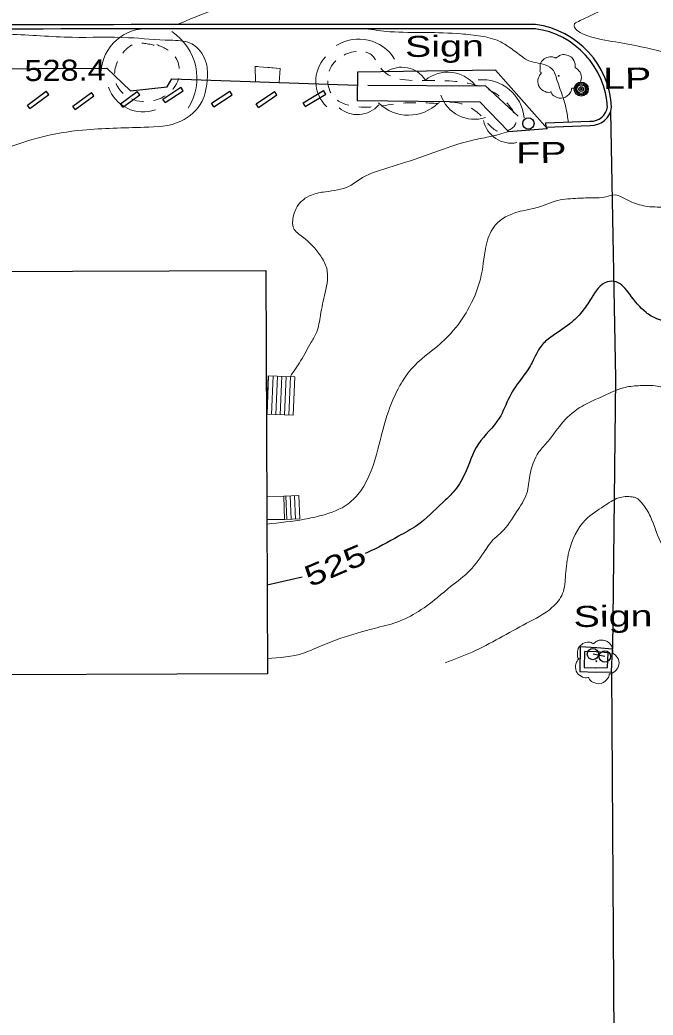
# Model space of a CAD drawing. Extents: x 2362213 to 2366494, y 6968794 to 6978110.
# Drawn here: x 2362811 to 2362955.4, y 6976234.5 to 6976461.4 of the extents above; entities that cross this region are included whole.
import ezdxf
from ezdxf.enums import TextEntityAlignment as Align

# ---------------------------------------------------------------- set-up
doc = ezdxf.new("R2010")
doc.units = 0
doc.header["$LTSCALE"] = 1.9
doc.linetypes.add('MEDIUM_DASHED', pattern=[4.5, 3, -1.5])
doc.linetypes.add('SHORT_DASHED', pattern=[2.7, 1.5, -1.2])
for name, color, linetype, lineweight in [('11', 7, 'Continuous', 25), ('14', 7, 'Continuous', 13), ('15', 7, 'Continuous', 13), ('16', 7, 'Continuous', 13), ('2', 7, 'Continuous', 25), ('20', 7, 'Continuous', 25), ('21', 7, 'Continuous', 25), ('23', 7, 'Continuous', 25), ('29', 7, 'Continuous', 13), ('31', 7, 'Continuous', 25), ('35', 7, 'Continuous', 13)]:
    doc.layers.add(name, color=color, linetype=linetype, lineweight=lineweight)

msp = doc.modelspace()

# ---------------------------------------------------------------- linework, layer by layer
at = {"layer": '11'}
msp.add_lwpolyline([(2362536.616, 6976403.113), (2362867.131, 6976404.28), (2362867.457, 6976312.279), (2362536.942, 6976311.112)], close=True, dxfattribs=at)
at = {"layer": '14', "linetype": 'MEDIUM_DASHED'}
msp.add_lwpolyline([(2362864.71, 6976447.37), (2362864.657, 6976450.838), (2362870.332, 6976450.382), (2362870.112, 6976447.181)], dxfattribs=at)
at = {"layer": '14'}
for points in [[(2362864.71, 6976447.37), (2362864.657, 6976450.838), (2362865.188, 6976450.794)], [(2362867.179, 6976450.632), (2362870.332, 6976450.382), (2362870.112, 6976447.181)]]:
    msp.add_lwpolyline(points, dxfattribs=at)
at = {"layer": '15'}
for p, q in [((2362871.171, 6976352.827), (2362867.461, 6976352.772)), ((2362871.372, 6976347.498), (2362867.332, 6976347.479))]:
    msp.add_line(p, q, dxfattribs=at)
at = {"layer": '16'}
for p, q in [((2362867.619, 6976380.303), (2362867.263, 6976371.521)), ((2362867.729, 6976380.295), (2362867.373, 6976371.512)), ((2362873.722, 6976380.052), (2362867.619, 6976380.303)), ((2362868.73, 6976380.254), (2362868.373, 6976371.471)), ((2362869.73, 6976380.214), (2362869.374, 6976371.431)), ((2362870.72, 6976380.173), (2362870.364, 6976371.39)), ((2362871.721, 6976380.133), (2362871.364, 6976371.35)), ((2362872.721, 6976380.092), (2362872.365, 6976371.309)), ((2362873.722, 6976380.052), (2362873.365, 6976371.269)), ((2362873.355, 6976371.269), (2362867.253, 6976371.521)), ((2362874.65, 6976352.96), (2362871.171, 6976352.827)), ((2362871.171, 6976352.827), (2362871.372, 6976347.498)), ((2362871.651, 6976352.852), (2362871.851, 6976347.523)), ((2362872.65, 6976352.881), (2362872.851, 6976347.553)), ((2362873.65, 6976352.921), (2362873.851, 6976347.592)), ((2362874.65, 6976352.96), (2362874.85, 6976347.632)), ((2362874.85, 6976347.632), (2362871.372, 6976347.498))]:
    msp.add_line(p, q, dxfattribs=at)
at = {"layer": '2'}
for p, q in [((2362843.577, 6976443.388), (2362847.702, 6976446.108)), ((2362848.229, 6976445.303), (2362847.702, 6976446.108)), ((2362812.718, 6976442.014), (2362817.039, 6976445.226)), ((2362813.295, 6976441.24), (2362817.616, 6976444.451)), ((2362817.616, 6976444.451), (2362817.039, 6976445.226)), ((2362823.062, 6976441.743), (2362827.312, 6976444.924)), ((2362823.639, 6976440.978), (2362827.889, 6976444.159)), ((2362827.889, 6976444.159), (2362827.312, 6976444.924)), ((2362833.946, 6976442.307), (2362837.759, 6976445.133)), ((2362834.513, 6976441.532), (2362838.328, 6976444.358)), ((2362838.328, 6976444.358), (2362837.759, 6976445.133)), ((2362844.105, 6976442.583), (2362843.577, 6976443.388)), ((2362844.105, 6976442.583), (2362848.229, 6976445.303)), ((2362854.726, 6976442.455), (2362858.89, 6976445.174)), ((2362855.253, 6976441.65), (2362859.418, 6976444.369)), ((2362859.418, 6976444.369), (2362858.89, 6976445.174)), ((2362864.879, 6976442.281), (2362869.062, 6976445.151)), ((2362865.426, 6976441.486), (2362869.609, 6976444.356)), ((2362869.609, 6976444.356), (2362869.062, 6976445.151)), ((2362875.577, 6976442.553), (2362880.26, 6976445.318)), ((2362876.065, 6976441.728), (2362880.747, 6976444.492)), ((2362880.747, 6976444.492), (2362880.26, 6976445.318)), ((2362813.295, 6976441.24), (2362812.718, 6976442.014)), ((2362823.639, 6976440.978), (2362823.062, 6976441.743)), ((2362834.513, 6976441.532), (2362833.946, 6976442.307)), ((2362855.253, 6976441.65), (2362854.726, 6976442.455)), ((2362865.426, 6976441.486), (2362864.879, 6976442.281)), ((2362876.065, 6976441.728), (2362875.577, 6976442.553)), ((2362930.903, 6976437.96), (2362941.01, 6976438.346)), ((2362930.903, 6976437.96), (2362930.942, 6976437)), ((2362930.942, 6976437), (2362941.049, 6976437.386)), ((2362945.945, 6976312.786), (2362946.463, 6976222.697))]:
    msp.add_line(p, q, dxfattribs=at)
for points in [[(2362643.336, 6976449.961), (2362675.627, 6976449.808), (2362679.845, 6976445.919), (2362689.654, 6976446.133), (2362694.104, 6976450.224), (2362730.396, 6976450.32), (2362735.344, 6976446.408), (2362745.051, 6976446.59), (2362749.196, 6976450.329), (2362781.178, 6976450.374), (2362784.976, 6976446.301), (2362794.099, 6976446.127), (2362799.239, 6976450.296), (2362830.839, 6976450.406), (2362836.258, 6976445.289), (2362844.631, 6976446.179), (2362845.673, 6976448.009), (2362887.989, 6976446.581)], [(2362945.699, 6976440.491), (2362946.837, 6976379.729), (2362946.126, 6976317.938)], [(2362942.533, 6976318.254), (2362938.771, 6976318.428), (2362938.704, 6976312.857), (2362942.296, 6976312.712)], [(2362942.492, 6976317.294), (2362939.721, 6976317.427), (2362939.676, 6976313.777), (2362942.337, 6976313.672)], [(2362942.277, 6976313.671), (2362945.016, 6976313.727), (2362945.135, 6976317.059), (2362942.452, 6976317.293)], [(2362942.296, 6976312.712), (2362945.945, 6976312.786), (2362946.126, 6976317.938), (2362942.533, 6976318.254)]]:
    msp.add_lwpolyline(points, dxfattribs=at)
for centre, radius, start, end in [((2362897.686, 6935063.058), 41397.352, 89.9572, 90.31236), ((2362897.686, 6935063.058), 41396.392, 89.9572, 90.31236), ((2362925.869, 6976440.479), 19.147, 2.94693, 82.16903), ((2362925.869, 6976440.479), 20.107, 2.94693, 82.16903), ((2362941.238, 6976442.133), 4.751, 267.7136, 352.49611), ((2362941.238, 6976442.133), 3.791, 267.7136, 352.49611)]:
    msp.add_arc(centre, radius, start, end, dxfattribs=at)
at = {"layer": '20'}
for centre, radius in [((2362939.02, 6976445.667), 1.6), ((2362939.02, 6976445.667), 1.3), ((2362939.02, 6976445.667), 1), ((2362939.02, 6976445.667), 0.539), ((2362939.02, 6976445.667), 0.192), ((2362926.964, 6976437.822), 1.3)]:
    msp.add_circle(centre, radius, dxfattribs=at)
at = {"layer": '21'}
msp.add_line((2362944.422, 6976316.272), (2362941.697, 6976316.816), dxfattribs=at)
for centre in [(2362941.685, 6976316.808), (2362944.41, 6976316.264)]:
    msp.add_circle(centre, 1.3, dxfattribs=at)
at = {"layer": '23'}
for points in [[(2362888.031, 6976449.502), (2362887.942, 6976443.101), (2362915.896, 6976442.787), (2362922.392, 6976435.958), (2362931.255, 6976436.653)], [(2362931.326, 6976436.574), (2362919.478, 6976449.96), (2362888.031, 6976449.502)], [(2362890.349, 6976446.584), (2362917.182, 6976446.439), (2362924.617, 6976439.48)]]:
    msp.add_lwpolyline(points, dxfattribs=at)
at = {"layer": '29'}
for centre in [(2362933.881, 6976448.698), (2362942.453, 6976315.153)]:
    msp.add_circle(centre, 0.1, dxfattribs=at)
for centre, radius, start, end in [((2362840.01, 6976448.947), 10.532, 86.66117, 176.66117), ((2362838.754, 6976448.168), 12.632, 327.05354, 57.05354), ((2362888.258, 6976447.407), 9.661, 31.90621, 121.90621), ((2362886.55, 6976447.47), 8.054, 136.37868, 226.37868), ((2362898.103, 6976444.225), 6.436, 33.64729, 123.64729), ((2362908.572, 6976441.477), 8.054, 39.23056, 129.23056), ((2362916.405, 6976438.145), 9.661, 5.41494, 95.41494), ((2362839.169, 6976448.86), 8.416, 199.11181, 289.11181), ((2362914.64, 6976446.834), 8.054, 198.38442, 288.38442), ((2362888.004, 6976446.282), 6.436, 229.11218, 319.11218), ((2362899.6, 6976449.376), 9.661, 225.04127, 315.04127), ((2362923.062, 6976439.773), 6.436, 191.46417, 281.46417)]:
    msp.add_arc(centre, radius, start, end, dxfattribs=at)
at = {"layer": '29', "linetype": 'SHORT_DASHED'}
for points in [[(2362842.249, 6976455.805), (2362846.192, 6976453.373), (2362846.998, 6976447.471), (2362837.619, 6976443.022), (2362832.839, 6976447.246), (2362834.15, 6976453.458), (2362837.206, 6976455.957), (2362841.871, 6976455.592)], [(2362906.44, 6976442.367), (2362898.359, 6976442.46), (2362887.445, 6976441.696), (2362882.392, 6976444.068), (2362881.684, 6976450.151), (2362887.596, 6976454.227), (2362890.871, 6976453.698), (2362893.484, 6976450.233), (2362904.249, 6976447.616), (2362916.003, 6976446.268), (2362922.918, 6976441.464), (2362923.994, 6976437.654), (2362920.622, 6976435.951), (2362916.551, 6976439.183), (2362910.398, 6976442.615), (2362906.677, 6976442.619)]]:
    msp.add_spline(points, degree=3, dxfattribs=at)
at = {"layer": '29'}
for points in [[(2362929.915, 6976449.271), (2362929.935, 6976449.281), (2362929.854, 6976449.35), (2362929.618, 6976449.977), (2362929.656, 6976451.257), (2362930.544, 6976452.556), (2362931.849, 6976453.038), (2362932.971, 6976452.849), (2362933.202, 6976452.721), (2362933.272, 6976452.722), (2362933.322, 6976452.762), (2362933.669, 6976453.056), (2362934.535, 6976453.504), (2362935.746, 6976453.436), (2362936.861, 6976452.846), (2362937.595, 6976451.423), (2362937.603, 6976450.563)], [(2362937.593, 6976450.583), (2362938.733, 6976449.525), (2362939.018, 6976447.937), (2362938.311, 6976446.611), (2362937.656, 6976446.064), (2362936.988, 6976445.848), (2362936.838, 6976445.837), (2362936.819, 6976445.726), (2362936.498, 6976444.823), (2362934.959, 6976443.659), (2362933.066, 6976443.941), (2362932.167, 6976444.882), (2362932.096, 6976445.011), (2362931.976, 6976444.99), (2362930.765, 6976445.109), (2362929.495, 6976446.107), (2362929.15, 6976447.743), (2362929.52, 6976448.767), (2362929.846, 6976449.21), (2362929.915, 6976449.261)], [(2362938.487, 6976315.725), (2362938.507, 6976315.736), (2362938.426, 6976315.805), (2362938.19, 6976316.433), (2362938.228, 6976317.713), (2362939.116, 6976319.012), (2362940.421, 6976319.494), (2362941.543, 6976319.305), (2362941.774, 6976319.177), (2362941.844, 6976319.177), (2362941.894, 6976319.218), (2362942.241, 6976319.511), (2362943.107, 6976319.96), (2362944.318, 6976319.891), (2362945.433, 6976319.302), (2362946.167, 6976317.879), (2362946.175, 6976317.019)], [(2362946.165, 6976317.039), (2362947.305, 6976315.979), (2362947.589, 6976314.392), (2362946.883, 6976313.065), (2362946.228, 6976312.519), (2362945.56, 6976312.303), (2362945.41, 6976312.291), (2362945.391, 6976312.181), (2362945.07, 6976311.278), (2362943.531, 6976310.114), (2362941.638, 6976310.396), (2362940.739, 6976311.337), (2362940.668, 6976311.466), (2362940.548, 6976311.445), (2362939.337, 6976311.563), (2362938.067, 6976312.561), (2362937.722, 6976314.198), (2362938.092, 6976315.222), (2362938.418, 6976315.665), (2362938.487, 6976315.715)]]:
    msp.add_spline(points, degree=3, dxfattribs=at)
at = {"layer": '31'}
msp.add_line((2362875.377, 6976334.315), (2362867.384, 6976332.53), dxfattribs=at)
msp.add_spline([(2363048.126, 6976435.035), (2363040.896, 6976431.826), (2363031.631, 6976430.228), (2363022.471, 6976426.991), (2363016.626, 6976423.325), (2363010.117, 6976420.073), (2363004.918, 6976416.804), (2362998.57, 6976412.302), (2362991.838, 6976409.318), (2362987.206, 6976407.423), (2362981.799, 6976402.873), (2362978.074, 6976399.247), (2362976.122, 6976397.298), (2362973.313, 6976395.082), (2362969.239, 6976393.413), (2362964.555, 6976392.698), (2362959.928, 6976392.434), (2362956.29, 6976393.269), (2362953.796, 6976394.716), (2362950.066, 6976398.89), (2362946.948, 6976401.691), (2362944.999, 6976401.722), (2362941.245, 6976397.886), (2362939.144, 6976394.856), (2362936.439, 6976392.16), (2362932.078, 6976389.088), (2362929.858, 6976387.056), (2362927.843, 6976383.337), (2362925.644, 6976379.987), (2362922.628, 6976375.438), (2362920.324, 6976370.596), (2362915.559, 6976364.729), (2362912.386, 6976357.739), (2362909.814, 6976353.725), (2362907.426, 6976351.382), (2362901.465, 6976346.084), (2362897.369, 6976343.675), (2362890.105, 6976339.916), (2362889.746, 6976339.772)], degree=3, dxfattribs=at)
at = {"layer": '35'}
for points in [[(2362856.599, 6976520.865), (2362857.964, 6976519.268), (2362862.116, 6976517.158), (2362867.22, 6976515.717), (2362872.852, 6976514.47), (2362881.992, 6976511.267), (2362887.209, 6976509.557), (2362896.369, 6976505.444), (2362903.629, 6976502.242), (2362909.801, 6976497.94), (2362912.134, 6976494.504), (2362912.834, 6976490.27), (2362910.882, 6976483.071), (2362902.186, 6976477.267), (2362892.382, 6976473.523), (2362875.262, 6976469.341), (2362862.761, 6976466.182), (2362855.223, 6976463.74), (2362846.796, 6976460.38)], [(2362950.192, 6976521.096), (2362950.943, 6976519.943), (2362952.705, 6976518.691), (2362955.215, 6976516.655), (2362958.078, 6976514.202), (2362963.665, 6976511.385), (2362968.165, 6976509.348), (2362976.605, 6976506.198), (2362980.614, 6976504.256), (2362983.072, 6976501.338), (2362984.662, 6976498.133), (2362985.312, 6976492.93), (2362985.184, 6976488.509), (2362983.362, 6976485.581), (2362978.925, 6976480.979), (2362974.911, 6976478.29), (2362969.119, 6976475.224), (2362963.606, 6976472.473), (2362955.981, 6976468.71), (2362949.077, 6976465.974), (2362941.031, 6976462.377), (2362938.373, 6976461.102), (2362937.381, 6976460.252), (2362937.496, 6976459.763), (2362938.737, 6976458.605), (2362943.572, 6976456.99), (2362950.103, 6976455.862), (2362960.165, 6976453.648), (2362970.556, 6976452.387), (2362979.376, 6976451.511), (2362985.273, 6976450.817), (2362990.484, 6976449.668)], [(2362765.842, 6976459.239), (2362774.69, 6976458.503), (2362792.164, 6976458.129), (2362808.554, 6976458.166), (2362822.902, 6976457.491), (2362835.782, 6976457.394), (2362845.33, 6976456.805), (2362849.866, 6976456.158), (2362851.315, 6976455.212), (2362853.613, 6976451.113), (2362853.688, 6976447.465), (2362852.552, 6976442.914), (2362847.696, 6976438.337), (2362839.368, 6976436.958), (2362825.324, 6976436.314), (2362815.538, 6976434.66), (2362797.511, 6976429.138), (2362784.643, 6976428.756), (2362764.046, 6976428.329), (2362753.036, 6976427.354), (2362740.373, 6976425.344), (2362712.014, 6976423.175), (2362689.605, 6976422.961), (2362675.381, 6976424.256), (2362661.228, 6976425.52), (2362651.849, 6976426.391), (2362637.899, 6976426.398), (2362626.195, 6976426.737), (2362607.532, 6976429.059), (2362594.434, 6976429.824), (2362576.669, 6976432.415), (2362563.779, 6976433.353), (2362544.627, 6976435.53), (2362533.494, 6976435.804), (2362528.252, 6976434.834), (2362521.574, 6976432.661), (2362516.782, 6976430.755), (2362512.595, 6976429.355), (2362509.227, 6976424.913), (2362505.347, 6976420.557), (2362504.539, 6976417.339), (2362502.255, 6976414.547), (2362500.537, 6976413.299), (2362498.738, 6976412.142)], [(2362889.796, 6976459.449), (2362895.403, 6976458.763), (2362903.514, 6976458.57), (2362911.599, 6976458.267), (2362916.134, 6976457.759), (2362920.335, 6976456.589), (2362922.829, 6976455.063), (2362925.508, 6976453.068), (2362926.605, 6976452.318), (2362930.767, 6976451.218), (2362932.669, 6976449.897), (2362933.407, 6976448.034), (2362934.765, 6976444.087), (2362935.593, 6976441.114), (2362936.051, 6976438.159)], [(2363173.31, 6976447.938), (2363169.507, 6976443.962), (2363166.222, 6976442.341), (2363160.872, 6976442.27), (2363156.033, 6976442.184), (2363146.984, 6976441.977), (2363140.695, 6976441.858), (2363129.766, 6976441.784), (2363121.837, 6976441.638), (2363107.119, 6976439.268), (2363097.496, 6976438.426), (2363090.05, 6976436.895), (2363082.734, 6976433.454), (2363078.586, 6976432.015), (2363072.133, 6976429.183), (2363067.051, 6976427.276), (2363062.598, 6976425.413), (2363055.275, 6976422.563), (2363047.06, 6976418.825), (2363039.69, 6976414.615), (2363033.072, 6976411.28), (2363025.843, 6976409.021), (2363021.129, 6976406.286), (2363014.2, 6976400.901), (2363011.143, 6976398.412), (2363007.526, 6976394.967), (2363003.44, 6976390.257), (2362998.524, 6976386.69), (2362995.181, 6976384.918), (2362990.155, 6976382.35), (2362988.255, 6976381.312), (2362984.514, 6976380.338), (2362981.228, 6976377.766), (2362979.488, 6976375.68), (2362975.8, 6976372.334), (2362972.552, 6976370.993), (2362967.503, 6976370.895), (2362965.265, 6976371.754), (2362962.898, 6976373.551), (2362960.698, 6976375.601), (2362959.074, 6976377.035), (2362955.885, 6976377.985), (2362952.055, 6976378.018), (2362948.618, 6976377.536), (2362946.267, 6976376.683), (2362942.374, 6976374.906), (2362938.721, 6976373.031), (2362934.408, 6976369.219), (2362931.454, 6976365.371), (2362929.377, 6976362.931), (2362927.319, 6976357.531), (2362926.596, 6976353.485), (2362924.276, 6976349.233), (2362920.841, 6976344.609), (2362918.968, 6976342.901), (2362916.796, 6976339.94), (2362913.119, 6976335.375), (2362908.663, 6976331.743), (2362906.163, 6976329.639), (2362901.255, 6976326.142), (2362896.318, 6976323.854), (2362891.16, 6976322.505), (2362887.909, 6976321.574), (2362880.094, 6976318.849), (2362875.712, 6976317.028), (2362867.443, 6976315.829)], [(2362996.912, 6976438.358), (2362993.848, 6976435.638), (2362990.242, 6976433.064), (2362988.056, 6976430.543), (2362985.571, 6976427.929), (2362983.492, 6976425.69), (2362979.634, 6976423.323), (2362974.802, 6976421.497), (2362970.053, 6976420.152), (2362964.993, 6976419.183), (2362958.597, 6976418.783), (2362954.135, 6976418.91), (2362950.536, 6976419.886), (2362948.143, 6976421.093), (2362946.749, 6976421.52), (2362944.594, 6976421.059), (2362941.646, 6976420.871), (2362938.267, 6976420.769), (2362933.681, 6976420.265), (2362928.667, 6976418.568), (2362924.615, 6976417.659), (2362919.414, 6976414.639), (2362917.473, 6976410.63), (2362916.223, 6976403.198), (2362913.571, 6976396.113), (2362909.882, 6976390.646), (2362906.911, 6976387.638), (2362900.207, 6976381.764), (2362897.662, 6976378.03), (2362895.028, 6976372.165), (2362892.65, 6976363.561), (2362888.72, 6976354.024), (2362885.858, 6976351.077), (2362879.842, 6976348.429), (2362875.901, 6976347.552), (2362867.331, 6976346.469)], [(2362922.452, 6976435.958), (2362918.412, 6976434.87), (2362914.629, 6976434.104), (2362907.569, 6976431.986), (2362898.967, 6976428.964), (2362891.39, 6976426.532), (2362888.802, 6976425.298), (2362886.089, 6976423.502), (2362880.679, 6976422.251), (2362877.526, 6976421.501), (2362874.232, 6976418.899), (2362873.441, 6976416.832), (2362873.429, 6976413.971), (2362875.478, 6976411.99), (2362879.599, 6976407.579), (2362880.975, 6976404.822), (2362880.628, 6976399.289), (2362879.538, 6976394.049), (2362878.703, 6976390.299), (2362877.466, 6976387.948), (2362875.037, 6976383.724), (2362872.681, 6976380.092)], [(2363058.067, 6976338.365), (2363056.797, 6976338.373), (2363054.732, 6976338.853), (2363050.838, 6976340.346), (2363048.803, 6976345.037), (2363047.876, 6976349.93), (2363046.045, 6976358.422), (2363044.888, 6976364.421), (2363044.612, 6976371.379), (2363042.869, 6976376.983), (2363040.731, 6976379.833), (2363039.229, 6976380.219), (2363036.338, 6976380.201), (2363034.289, 6976380.092), (2363030.59, 6976378.906), (2363026.946, 6976378.282), (2363025.53, 6976377.798), (2363019.461, 6976374.52), (2363017.082, 6976373.327), (2363012.955, 6976370.948), (2363008.848, 6976367.398), (2363006.511, 6976363.975), (2363003.231, 6976360.744), (2363002.436, 6976360.276), (2362997.044, 6976358.365), (2362994.874, 6976357.285), (2362991.298, 6976354.711), (2362988.91, 6976352.468), (2362985.637, 6976348.547), (2362982.916, 6976345.47), (2362979.97, 6976342.972), (2362976.43, 6976340.788), (2362972.805, 6976339.253), (2362967.043, 6976338.308), (2362961.784, 6976338.248), (2362957.653, 6976341.439), (2362954.779, 6976348.203), (2362953.021, 6976351.066), (2362951.498, 6976352.422), (2362950.626, 6976352.654), (2362947.527, 6976352.424), (2362944.186, 6976350.552), (2362940.005, 6976347.441), (2362936.205, 6976340.125), (2362935.434, 6976334.927), (2362934.755, 6976330.602), (2362932.346, 6976327.388), (2362926.558, 6976323.832), (2362914.121, 6976317.263), (2362908.014, 6976314.815)]]:
    msp.add_spline(points, degree=3, dxfattribs=at)

# ---------------------------------------------------------------- texts
at = {"layer": '20', "width": 1.4}
for s, p in [('  LP', (2362939.02, 6976445.667)), ('  FP', (2362919.201, 6976428.687))]:
    msp.add_text(s, height=4.8, rotation=0.546, dxfattribs=at).set_placement(p)
at = {"layer": '21', "width": 1.4}
msp.add_text('Sign', height=4.8, rotation=0.546, dxfattribs=at).set_placement((2362937.288, 6976322.964))
at = {"layer": '23', "width": 1.4}
msp.add_text('Sign', height=4.8, rotation=0.546, dxfattribs=at).set_placement((2362898.848, 6976452.984))
at = {"layer": '31', "width": 1.15}
msp.add_text('528.4', height=4.8, rotation=0.546, dxfattribs=at).set_placement((2362812.096, 6976447.479))
at = {"layer": '31', "width": 1.35}
msp.add_text(' 525 ', height=4.8, rotation=23.103, dxfattribs=at).set_placement((2362883.834, 6976334.843), align=Align.CENTER)

doc.saveas('drawing.dxf')
